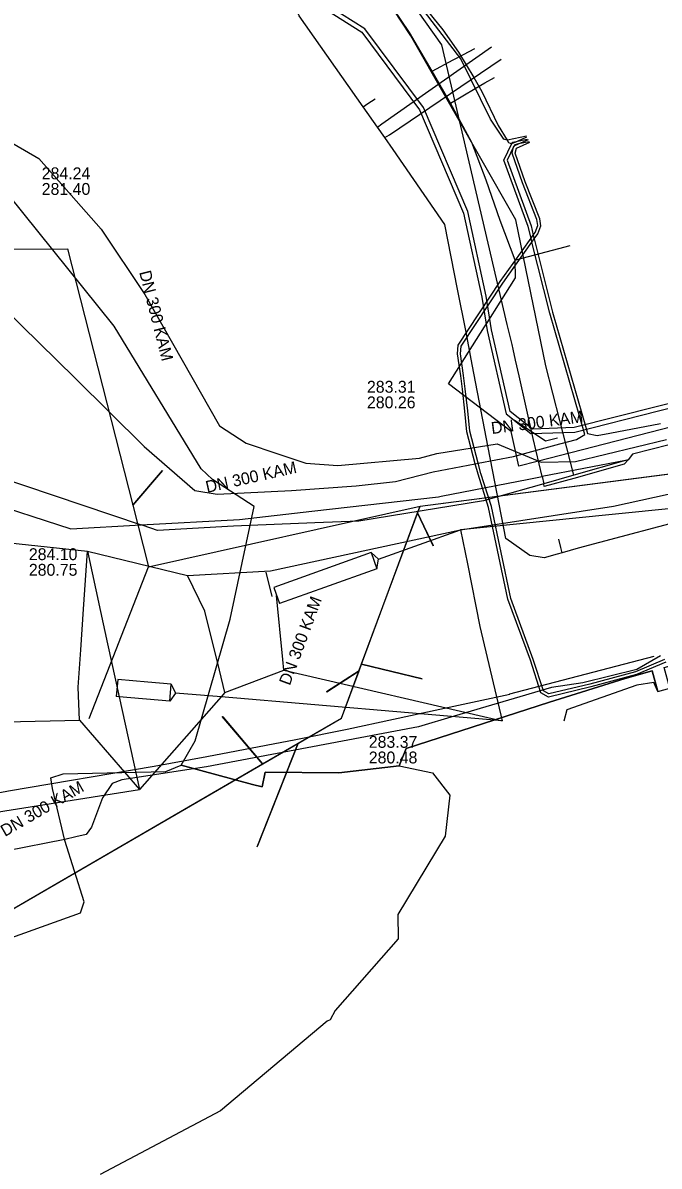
# Model space of a CAD drawing. Extents: x -600309 to -598967, y -1161267 to -1160292.
# Drawn here: x -599755.6 to -599712.8, y -1160644.2 to -1160567.2 of the extents above; entities that cross this region are included whole.
import ezdxf

# ---------------------------------------------------------------- set-up
doc = ezdxf.new("R2010")
doc.units = 0
for name, color, linetype in [('Vrstva 1', 7, 'Continuous'), ('Vrstva 12', 7, 'Continuous'), ('Vrstva 13', 7, 'Continuous'), ('Vrstva 19', 7, 'Continuous'), ('Vrstva 4', 7, 'Continuous'), ('Vrstva 42', 7, 'Continuous'), ('Vrstva 44', 7, 'Continuous'), ('Vrstva 54', 7, 'Continuous'), ('Vrstva 55', 7, 'Continuous'), ('Vrstva 58', 7, 'Continuous'), ('Vrstva 9', 7, 'Continuous')]:
    doc.layers.add(name, color=color, linetype=linetype)

msp = doc.modelspace()

# ---------------------------------------------------------------- linework, layer by layer
at = {"layer": 'Vrstva 1'}
for p, q in [((-599746.21, -1160597.32), (-599748.203, -1160599.656)), ((-599747.14, -1160603.82), (-599728.85, -1160599.72)), ((-599727.98, -1160602.4), (-599729.021, -1160600.181)), ((-599751.15, -1160614.01), (-599747.14, -1160603.82)), ((-599735.16, -1160612.23), (-599732.963, -1160610.803)), ((-599728.71, -1160611.34), (-599732.796, -1160610.353)), ((-599742.18, -1160613.89), (-599739.456, -1160617.079)), ((-599739.82, -1160622.65), (-599737.061, -1160615.689))]:
    msp.add_line(p, q, dxfattribs=at)
for points in [[(-599792.25, -1160582.55), (-599790.8, -1160582.535), (-599775.06, -1160582.479), (-599766.92, -1160582.451), (-599752.61, -1160582.4)], [(-599752.61, -1160582.4), (-599748.203, -1160599.656), (-599747.14, -1160603.82)], [(-599746.21, -1160597.32), (-599748.203, -1160599.656)], [(-599728.85, -1160599.72), (-599710.68, -1160597.38)], [(-599728.85, -1160599.72), (-599711.672, -1160597.508), (-599710.68, -1160597.38)], [(-599747.14, -1160603.82), (-599728.85, -1160599.72)], [(-599734.15, -1160614), (-599732.8, -1160610.35), (-599728.85, -1160599.72)], [(-599734.15, -1160614), (-599732.963, -1160610.803), (-599732.796, -1160610.353), (-599729.021, -1160600.181), (-599728.85, -1160599.72)], [(-599727.954, -1160602.402), (-599729.02, -1160600.18)], [(-599751.15, -1160614.01), (-599747.14, -1160603.82)], [(-599735.14, -1160612.215), (-599732.963, -1160610.803)], [(-599728.717, -1160611.374), (-599732.796, -1160610.353)], [(-599760.76, -1160629.44), (-599734.15, -1160614)], [(-599760.76, -1160629.44), (-599739.456, -1160617.079), (-599737.061, -1160615.689), (-599734.15, -1160614)], [(-599742.148, -1160613.915), (-599739.456, -1160617.079)], [(-599737.061, -1160615.689), (-599739.799, -1160622.595)]]:
    msp.add_lwpolyline(points, dxfattribs=at)
at = {"layer": 'Vrstva 12'}
for points in [[(-599722.66, -1160588.85), (-599722.98, -1160587.49), (-599727.38, -1160568.68), (-599730.08, -1160564.86)], [(-599759.27, -1160573.58), (-599754.54, -1160576.32), (-599750.34, -1160581.07), (-599747.4, -1160585.47), (-599742.37, -1160594.32), (-599740.56, -1160595.49), (-599738.44, -1160596.21), (-599736.55, -1160596.84), (-599734.39, -1160596.99), (-599728.89, -1160596.5), (-599727.72, -1160596.19), (-599723.67, -1160595.52), (-599720.71, -1160596.76), (-599718.38, -1160596.71), (-599712.25, -1160595.23)], [(-599722.18, -1160590.96), (-599722.42, -1160589.89), (-599722.59, -1160589.16), (-599722.66, -1160588.85)], [(-599720.64, -1160597.74), (-599721.23, -1160595.16), (-599722.18, -1160590.96)], [(-599710.85, -1160595.28), (-599714.54, -1160596.23), (-599714.84, -1160596.6)], [(-599714.84, -1160596.6), (-599715.1, -1160596.91), (-599718.5, -1160597.86), (-599720.49, -1160598.41), (-599720.53, -1160598.22)], [(-599720.64, -1160597.74), (-599720.53, -1160598.22)]]:
    msp.add_lwpolyline(points, dxfattribs=at)
at = {"layer": 'Vrstva 13'}
for points in [[(-599720.38, -1160590.29), (-599722.4, -1160580.45), (-599729.47, -1160568.06), (-599734.57, -1160560.31), (-599743.51, -1160553.8), (-599747.69, -1160551.7), (-599754.14, -1160548.99)], [(-599719.633, -1160602.967), (-599720.5, -1160603.21), (-599721.46, -1160603.05), (-599723.09, -1160601.91), (-599724.27, -1160595.77), (-599725.34, -1160590.19), (-599725.75, -1160588.02), (-599726.33, -1160585.11), (-599727.19, -1160580.77), (-599730.66, -1160575.71), (-599731.23, -1160574.92), (-599731.73, -1160574.22), (-599732.69, -1160572.85), (-599736.99, -1160566.71), (-599739.23, -1160561.6), (-599744.81, -1160557.63), (-599749.37, -1160554.46), (-599750.43, -1160553.69), (-599750.93, -1160553.31), (-599752.19, -1160552.51), (-599757.77, -1160552.65), (-599772.65, -1160553.34)], [(-599731.73, -1160574.22), (-599731.44, -1160574), (-599724.05, -1160568.815)], [(-599731.23, -1160574.92), (-599730.92, -1160574.72), (-599723.391, -1160569.647)], [(-599732.69, -1160572.85), (-599732.37, -1160572.63), (-599731.874, -1160572.301)], [(-599718.51, -1160597.64), (-599720.38, -1160590.29)], [(-599787.4, -1160592.82), (-599786.63, -1160593.13), (-599784.32, -1160594.02), (-599783.57, -1160594.33), (-599779.46, -1160596.05), (-599763.71, -1160598.46), (-599761.45, -1160598.81), (-599758.49, -1160599.27), (-599752.37, -1160601.26), (-599747.63, -1160600.99)], [(-599684.94, -1160592.81), (-599686.46, -1160593.25), (-599687.27, -1160594.52), (-599690.45, -1160595.29), (-599704.19, -1160598.9), (-599709.92, -1160600.36), (-599718.2, -1160602.56), (-599719.28, -1160602.87), (-599719.633, -1160602.967)], [(-599763.86, -1160595.66), (-599763.37, -1160595.69), (-599747.63, -1160600.99)], [(-599715.01, -1160596.65), (-599720.64, -1160597.74)], [(-599715.01, -1160596.65), (-599718.51, -1160597.64)], [(-599714.84, -1160596.6), (-599715.01, -1160596.65)], [(-599736.15, -1160600.06), (-599727.62, -1160599.09), (-599727.43, -1160599.05), (-599721.54, -1160597.91), (-599720.64, -1160597.74)], [(-599718.51, -1160597.64), (-599720.53, -1160598.22)], [(-599720.53, -1160598.22), (-599721.4, -1160598.46), (-599724.59, -1160599.37), (-599732.98, -1160600.73), (-599735.95, -1160600.85), (-599741.43, -1160601.08), (-599746.54, -1160601.36), (-599746.99, -1160601.21), (-599747.63, -1160600.99)], [(-599747.63, -1160600.99), (-599741.02, -1160600.62), (-599736.15, -1160600.06)], [(-599719.28, -1160602.87), (-599719.373, -1160602.508), (-599719.5, -1160601.95)]]:
    msp.add_lwpolyline(points, dxfattribs=at)
at = {"layer": 'Vrstva 19'}
for points in [[(-599722.2, -1160597.03), (-599722.45, -1160595.92), (-599722.73, -1160594.71), (-599726.95, -1160591.5), (-599724.51, -1160587.65), (-599724.34, -1160587.38), (-599723.46, -1160585.99), (-599722.42, -1160584.35), (-599722.45, -1160583.17), (-599723.47, -1160580.5), (-599724.4, -1160577.77), (-599725.36, -1160575.25), (-599726.81, -1160572.6), (-599728.05, -1160570.44), (-599729.56, -1160567.85), (-599731.21, -1160565.4)], [(-599728.05, -1160570.44), (-599726.62, -1160569.68), (-599725.94, -1160569.32), (-599725.17, -1160568.91)], [(-599726.81, -1160572.6), (-599725.14, -1160571.62), (-599724.49, -1160571.24), (-599723.84, -1160570.86)], [(-599620.37, -1160572.13), (-599620.56, -1160572.2), (-599620.73, -1160572.27), (-599622.41, -1160570.98), (-599623, -1160571.17), (-599627.57, -1160572.41), (-599629.27, -1160572.87), (-599640.2, -1160575.72), (-599640.66, -1160575.84), (-599652.47, -1160578.92), (-599664.83, -1160582.3), (-599671, -1160583.77), (-599671.21, -1160583.82), (-599674.58, -1160584.63), (-599675.4, -1160584.83), (-599684.66, -1160587.24), (-599689.7, -1160588.59), (-599691.13, -1160588.96), (-599698.11, -1160590.8), (-599700.46, -1160591.4), (-599704.95, -1160592.57), (-599711.11, -1160594.18), (-599720.96, -1160596.71), (-599722.2, -1160597.03)], [(-599722.45, -1160583.17), (-599721.97, -1160583.04), (-599719.5, -1160582.38), (-599718.74, -1160582.18)]]:
    msp.add_lwpolyline(points, dxfattribs=at)
at = {"layer": 'Vrstva 42'}
for points in [[(-599697.314, -1160589.159), (-599712.863, -1160593.019), (-599718.483, -1160594.441), (-599721.294, -1160594.539), (-599722.781, -1160593.351), (-599724.035, -1160587.852), (-599724.405, -1160585.594), (-599725.644, -1160579.901), (-599728.628, -1160572.9), (-599732.573, -1160567.596), (-599737.293, -1160564.609), (-599740.184, -1160563.956), (-599742.967, -1160562.458), (-599745.93, -1160559.394), (-599753.706, -1160555.543), (-599765.553, -1160553.819), (-599775.629, -1160554.12), (-599775.639, -1160554.121), (-599784.934, -1160554.703), (-599795.796, -1160558.049), (-599799.111, -1160559.544), (-599805.518, -1160564.943), (-599811.148, -1160571.075)], [(-599697.314, -1160589.159), (-599712.863, -1160593.019), (-599718.483, -1160594.441), (-599721.294, -1160594.539), (-599722.781, -1160593.351), (-599724.035, -1160587.852), (-599724.405, -1160585.594), (-599725.644, -1160579.901), (-599728.628, -1160572.9), (-599732.573, -1160567.596), (-599737.293, -1160564.609), (-599740.184, -1160563.956), (-599742.967, -1160562.458), (-599745.93, -1160559.394), (-599753.706, -1160555.543), (-599765.553, -1160553.819), (-599775.629, -1160554.12), (-599775.639, -1160554.121), (-599784.934, -1160554.703), (-599795.796, -1160558.049), (-599799.111, -1160559.544), (-599805.518, -1160564.943), (-599811.148, -1160571.075)], [(-599810.91, -1160571.26), (-599805.31, -1160565.16), (-599798.95, -1160559.8), (-599795.69, -1160558.33), (-599784.88, -1160555), (-599775.62, -1160554.42), (-599765.57, -1160554.12), (-599753.796, -1160555.833), (-599746.11, -1160559.64), (-599743.15, -1160562.7), (-599740.29, -1160564.24), (-599737.41, -1160564.89), (-599732.78, -1160567.82), (-599728.89, -1160573.05), (-599725.931, -1160579.993), (-599724.7, -1160585.65), (-599724.33, -1160587.91), (-599723.05, -1160593.52), (-599721.395, -1160594.843), (-599718.44, -1160594.74), (-599712.79, -1160593.31), (-599697.24, -1160589.45)], [(-599810.91, -1160571.26), (-599805.31, -1160565.16), (-599798.95, -1160559.8), (-599795.69, -1160558.33), (-599784.88, -1160555), (-599775.62, -1160554.42), (-599765.57, -1160554.12), (-599753.796, -1160555.833), (-599746.11, -1160559.64), (-599743.15, -1160562.7), (-599740.29, -1160564.24), (-599737.41, -1160564.89), (-599732.78, -1160567.82), (-599728.89, -1160573.05), (-599725.931, -1160579.993), (-599724.7, -1160585.65), (-599724.33, -1160587.91), (-599723.05, -1160593.52), (-599721.395, -1160594.843), (-599718.44, -1160594.74), (-599712.79, -1160593.31), (-599697.24, -1160589.45)], [(-599721.679, -1160574.824), (-599722.965, -1160575.086), (-599722.995, -1160575.079), (-599723.22, -1160575.03), (-599724.11, -1160573.67), (-599726.12, -1160569.61), (-599729.289, -1160565.45)], [(-599728.68, -1160566), (-599727.33, -1160567.67), (-599726.27, -1160569.16), (-599725.23, -1160570.88), (-599724.7, -1160571.81), (-599723.6, -1160574.1), (-599722.995, -1160575.079), (-599722.89, -1160575.25), (-599722.683, -1160575.329), (-599722.666, -1160575.321), (-599722.285, -1160575.149), (-599721.656, -1160574.864)], [(-599756.91, -1160586.38), (-599752.09, -1160591.12), (-599747.43, -1160595.7), (-599744.03, -1160598.67), (-599742.51, -1160598.92), (-599737.52, -1160598.67), (-599733.17, -1160598.36), (-599730.51, -1160598.06), (-599727.97, -1160597.41), (-599725.135, -1160596.87), (-599724.938, -1160596.833), (-599722.56, -1160596.38), (-599719.447, -1160595.536), (-599718.32, -1160595.23), (-599717.766, -1160594.899), (-599720.127, -1160586.726), (-599721.318, -1160581.945), (-599721.381, -1160581.69), (-599721.576, -1160580.909), (-599723.209, -1160576.424), (-599722.666, -1160575.321), (-599722.618, -1160575.223), (-599722.49, -1160575.19), (-599722.285, -1160575.149), (-599721.64, -1160575.02)], [(-599712.312, -1160610.222), (-599714.287, -1160611.065), (-599717.365, -1160611.897), (-599720.216, -1160612.577), (-599720.713, -1160612.287), (-599721.425, -1160610.103), (-599722.936, -1160605.988), (-599724.237, -1160599.806), (-599724.946, -1160597.578), (-599725.135, -1160596.87), (-599725.709, -1160594.718), (-599725.839, -1160593.32), (-599726.009, -1160591.842), (-599726.119, -1160590.953), (-599726.331, -1160589.473), (-599726.288, -1160588.887), (-599723.452, -1160584.593), (-599722.581, -1160583.392), (-599721.381, -1160581.69), (-599721.229, -1160581.473), (-599721.109, -1160581.303), (-599720.933, -1160580.829), (-599720.987, -1160580.436), (-599721.964, -1160577.965), (-599722.664, -1160575.974), (-599722.553, -1160575.544), (-599722.537, -1160575.483), (-599722.519, -1160575.475), (-599722.223, -1160575.341), (-599721.56, -1160575.04)], [(-599712.388, -1160610.038), (-599714.353, -1160610.875), (-599717.415, -1160611.703), (-599720.184, -1160612.363), (-599720.547, -1160612.153), (-599721.235, -1160610.037), (-599722.744, -1160605.932), (-599724.043, -1160599.754), (-599724.754, -1160597.522), (-599724.938, -1160596.833), (-599725.511, -1160594.682), (-599725.641, -1160593.3), (-599725.811, -1160591.818), (-599725.921, -1160590.927), (-599726.129, -1160589.467), (-599726.092, -1160588.953), (-599723.288, -1160584.707), (-599722.419, -1160583.508), (-599721.318, -1160581.945), (-599721.165, -1160581.729), (-599720.931, -1160581.397), (-599720.727, -1160580.851), (-599720.793, -1160580.384), (-599721.776, -1160577.895), (-599722.456, -1160575.966), (-599722.367, -1160575.626), (-599721.464, -1160575.216)], [(-599721.503, -1160575.197), (-599722.223, -1160575.341), (-599722.478, -1160575.392), (-599722.519, -1160575.475), (-599722.553, -1160575.544), (-599722.991, -1160576.436), (-599721.384, -1160580.851), (-599721.229, -1160581.473), (-599721.165, -1160581.729), (-599719.933, -1160586.674), (-599717.724, -1160594.352), (-599717.574, -1160594.841), (-599716.94, -1160594.98), (-599716.085, -1160594.816), (-599712.67, -1160594.16)]]:
    msp.add_lwpolyline(points, dxfattribs=at)
at = {"layer": 'Vrstva 44'}
for points in [[(-599771.83, -1160621.47), (-599767.08, -1160620.85), (-599761.41, -1160619.81), (-599756.57, -1160618.89), (-599746.77, -1160617.22), (-599743.21, -1160616.58), (-599737.23, -1160615.44), (-599733.76, -1160614.74), (-599727.53, -1160613.39), (-599722.82, -1160612.38), (-599722.81, -1160612.35), (-599713.101, -1160609.819)], [(-599712.66, -1160609.8), (-599714.25, -1160610.71), (-599717.89, -1160611.61), (-599720, -1160611.94), (-599726.57, -1160613.87), (-599728.96, -1160614.58), (-599736.45, -1160615.99), (-599743.23, -1160617.28), (-599748.93, -1160618.14), (-599749.59, -1160618.4), (-599750.25, -1160619.35), (-599750.99, -1160621.33), (-599751.35, -1160621.82), (-599752.03, -1160621.98), (-599752.78, -1160622.16), (-599760.56, -1160623.7)]]:
    msp.add_lwpolyline(points, dxfattribs=at)
at = {"layer": 'Vrstva 54'}
for points in [[(-599715.84, -1160599.73), (-599702.95, -1160596.9)], [(-599702.52, -1160598.95), (-599716.14, -1160600.32)], [(-599726.14, -1160601.32), (-599715.84, -1160599.73)], [(-599716.14, -1160600.32), (-599726.14, -1160601.32)], [(-599738.93, -1160604.09), (-599726.14, -1160601.32)], [(-599731.645, -1160603.286), (-599726.14, -1160601.32)], [(-599726.14, -1160601.32), (-599725.66, -1160603.6)], [(-599757.34, -1160602.1), (-599751.26, -1160602.76)], [(-599751.52, -1160606.66), (-599751.26, -1160602.76)], [(-599751.26, -1160602.76), (-599744.51, -1160604.39)], [(-599751.26, -1160602.76), (-599750.38, -1160606.82)], [(-599732.152, -1160602.853), (-599738.714, -1160605.195)], [(-599732.152, -1160602.853), (-599731.763, -1160603.942), (-599731.645, -1160603.286), (-599732.152, -1160602.853)], [(-599744.51, -1160604.39), (-599738.93, -1160604.09)], [(-599731.763, -1160603.942), (-599735.3, -1160605.2)], [(-599725.66, -1160603.6), (-599724.83, -1160607.82)], [(-599743.34, -1160606.79), (-599744.51, -1160604.39)], [(-599738.81, -1160605.8), (-599739.221, -1160604.162)], [(-599738.714, -1160605.195), (-599738.325, -1160606.284)], [(-599735.3, -1160605.2), (-599738.325, -1160606.284)], [(-599738.1, -1160610.04), (-599738.52, -1160605.74)], [(-599751.71, -1160609.39), (-599751.52, -1160606.66)], [(-599750.38, -1160606.82), (-599749.9, -1160609)], [(-599743.34, -1160606.79), (-599743.342, -1160606.788)], [(-599742.37, -1160610.76), (-599743.34, -1160606.79)], [(-599724.83, -1160607.82), (-599723.33, -1160614.17)], [(-599751.88, -1160611.92), (-599751.71, -1160609.39)], [(-599749.9, -1160609), (-599749.12, -1160612.56)], [(-599738.03, -1160610.76), (-599738.1, -1160610.04)], [(-599742, -1160612.27), (-599742.37, -1160610.76)], [(-599742, -1160612.27), (-599738.03, -1160610.76)], [(-599738.03, -1160610.76), (-599723.33, -1160614.17)], [(-599749.219, -1160611.396), (-599749.316, -1160612.548)], [(-599747.2, -1160611.57), (-599749.219, -1160611.396)], [(-599745.61, -1160611.702), (-599747.2, -1160611.57)], [(-599745.708, -1160612.854), (-599745.61, -1160611.702), (-599745.328, -1160612.306), (-599745.708, -1160612.854)], [(-599751.79, -1160614.13), (-599751.88, -1160611.92)], [(-599749.12, -1160612.56), (-599749.316, -1160612.548)], [(-599749.12, -1160612.56), (-599747.76, -1160618.8)], [(-599745.708, -1160612.854), (-599749.12, -1160612.56)], [(-599742.26, -1160612.57), (-599747.76, -1160618.8)], [(-599742.26, -1160612.57), (-599745.328, -1160612.306)], [(-599742, -1160612.27), (-599742.26, -1160612.57)], [(-599723.33, -1160614.17), (-599742.26, -1160612.57)], [(-599756.75, -1160614.25), (-599751.79, -1160614.13)], [(-599751.79, -1160614.13), (-599747.76, -1160618.8)], [(-599760.09, -1160620.75), (-599747.76, -1160618.8)]]:
    msp.add_lwpolyline(points, dxfattribs=at)
at = {"layer": 'Vrstva 55'}
for points in [[(-599712.85, -1160612.2), (-599713.231, -1160610.818), (-599715.05, -1160611.32), (-599720.13, -1160612.91), (-599729.8, -1160616.03), (-599730.26, -1160617.21), (-599734.33, -1160617.68), (-599739.29, -1160617.63), (-599739.48, -1160618.61), (-599740.14, -1160618.47), (-599744.95, -1160617.17), (-599744.01, -1160615.53), (-599741.64, -1160607.33), (-599740.03, -1160599.74), (-599742.84, -1160597.94), (-599743.59, -1160597.21), (-599749.46, -1160587.62), (-599756.62, -1160578.69), (-599758.16, -1160577.35), (-599762.32, -1160572.73), (-599766.71, -1160568.47)], [(-599712.85, -1160612.2), (-599712.04, -1160611.97), (-599712.419, -1160610.595), (-599709.21, -1160609.71), (-599701.69, -1160607.54), (-599695.84, -1160605.63), (-599685.36, -1160602.84), (-599684.11, -1160601.08), (-599683.03, -1160601.17)], [(-599761.31, -1160630.537), (-599751.73, -1160627.11), (-599751.48, -1160626.36), (-599752.78, -1160622.23), (-599753.62, -1160618.73), (-599753.73, -1160618.02), (-599752.89, -1160617.74), (-599745.97, -1160617.59), (-599744.95, -1160617.17), (-599740.14, -1160618.47), (-599739.48, -1160618.61), (-599739.29, -1160617.63), (-599734.33, -1160617.68), (-599730.26, -1160617.21), (-599729.8, -1160616.03), (-599720.13, -1160612.91), (-599715.05, -1160611.32), (-599713.231, -1160610.818), (-599712.85, -1160612.2)], [(-599712.85, -1160612.2), (-599713.231, -1160610.818), (-599715.05, -1160611.32), (-599720.13, -1160612.91), (-599729.8, -1160616.03), (-599730.26, -1160617.21), (-599728.02, -1160617.68), (-599726.84, -1160619.19), (-599727.17, -1160621.95), (-599730.36, -1160627.21), (-599730.33, -1160628.86), (-599734.57, -1160633.68), (-599734.9, -1160634.3), (-599735.11, -1160634.4), (-599742.3, -1160640.42), (-599750.4, -1160644.71)], [(-599712.85, -1160612.2), (-599713.121, -1160611.592), (-599714.261, -1160611.766), (-599718.981, -1160613.43), (-599719.184, -1160614.203)]]:
    msp.add_lwpolyline(points, dxfattribs=at)
at = {"layer": 'Vrstva 58'}
msp.add_lwpolyline([(-599719.6, -1160595.15), (-599720.4, -1160595.36), (-599721.1, -1160594.87), (-599722.49, -1160593.96)], dxfattribs=at)
at = {"layer": 'Vrstva 9'}
for p, q in [((-599748.203, -1160599.656), (-599746.21, -1160597.32)), ((-599729.021, -1160600.181), (-599727.98, -1160602.4)), ((-599751.15, -1160614.01), (-599747.14, -1160603.82)), ((-599732.963, -1160610.803), (-599735.16, -1160612.23)), ((-599732.796, -1160610.353), (-599728.71, -1160611.34)), ((-599739.456, -1160617.079), (-599742.18, -1160613.89)), ((-599739.82, -1160622.65), (-599737.061, -1160615.689))]:
    msp.add_line(p, q, dxfattribs=at)
for points in [[(-599792.21, -1160582.54), (-599790.8, -1160582.535), (-599775.06, -1160582.479), (-599766.92, -1160582.451), (-599752.61, -1160582.4), (-599748.203, -1160599.656), (-599747.14, -1160603.82), (-599728.85, -1160599.72)], [(-599795.3, -1160604.13), (-599793.136, -1160610.205), (-599790.33, -1160618.08), (-599789.314, -1160619.197), (-599785.679, -1160623.191), (-599781.73, -1160627.53), (-599778.444, -1160627.829), (-599770.546, -1160628.549), (-599767.509, -1160628.825), (-599762.081, -1160629.32), (-599761.583, -1160629.365), (-599760.76, -1160629.44), (-599739.456, -1160617.079), (-599737.061, -1160615.689), (-599734.15, -1160614), (-599732.963, -1160610.803), (-599732.796, -1160610.353), (-599729.021, -1160600.181), (-599728.85, -1160599.72), (-599711.672, -1160597.508), (-599710.68, -1160597.38)]]:
    msp.add_lwpolyline(points, dxfattribs=at)

# ---------------------------------------------------------------- texts
at = {"layer": 'Vrstva 4'}
for s, p in [('284.24', (-599754.335, -1160577.722)), ('281.40', (-599754.335, -1160578.772)), ('283.31', (-599732.433, -1160592.089)), ('280.26', (-599732.433, -1160593.139)), ('284.10', (-599755.201, -1160603.36)), ('280.75', (-599755.201, -1160604.41)), ('283.37', (-599732.309, -1160615.994)), ('280.48', (-599732.309, -1160617.044))]:
    msp.add_text(s, height=0.8, dxfattribs=at).set_placement(p)
for rotation, p in [(284.32539, (-599747.777, -1160583.974)), (7.33837, (-599724.018, -1160594.873)), (12.6349, (-599743.198, -1160598.837)), (69.63767, (-599737.63, -1160611.842)), (30.12372, (-599756.81, -1160621.998))]:
    msp.add_text('DN 300 KAM', height=0.8, rotation=rotation, dxfattribs=at).set_placement(p)

doc.saveas('drawing.dxf')
